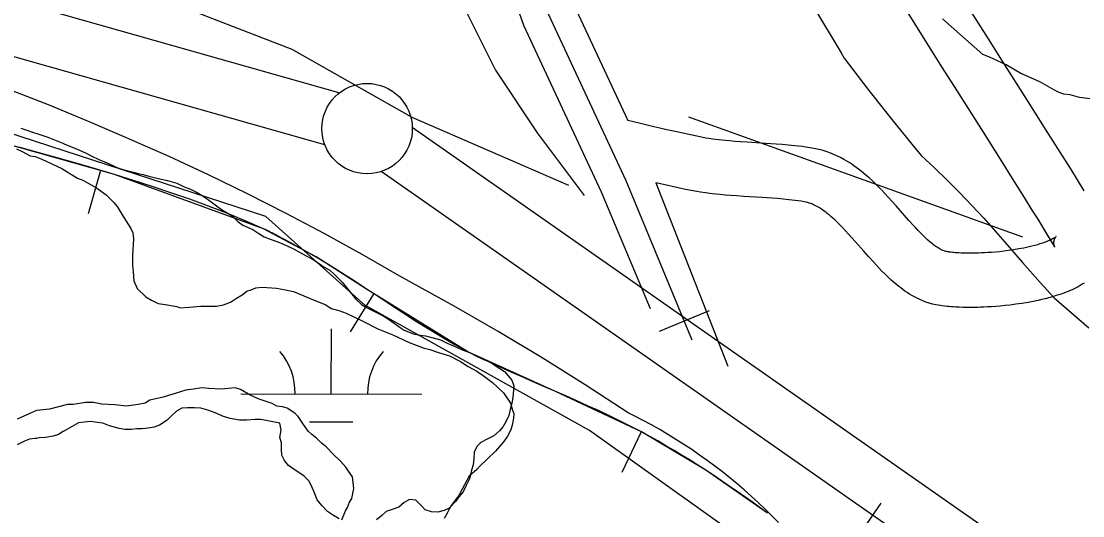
# Model space of a CAD drawing. Extents: x 3180038 to 3217926, y 922069 to 947485.
# Drawn here: x 3192979 to 3193566, y 940362 to 940636 of the extents above; entities that cross this region are included whole.
import ezdxf

# ---------------------------------------------------------------- set-up
doc = ezdxf.new("R2010")
doc.units = 0
for name, color, linetype in [('V-BORW-LINE', 7, 'Continuous'), ('V-LEVE-TOET', 7, 'Continuous'), ('V-ROAD-CNTR', 7, 'Continuous'), ('V-SITE-VEGE', 7, 'Continuous'), ('V-SURV-LINE', 7, 'Continuous'), ('V-TOPO-SHOR', 7, 'Continuous'), ('V-WETL-SWMP', 7, 'Continuous')]:
    doc.layers.add(name, color=color, linetype=linetype)

msp = doc.modelspace()

# ---------------------------------------------------------------- linework, layer by layer
at = {"layer": 'V-BORW-LINE'}
for p, q in [((3192988.18, 940562.94), (3192977.57, 940565.88)), ((3192998.77, 940559.95), (3192988.18, 940562.94)), ((3193009.37, 940556.97), (3192998.77, 940559.95)), ((3193019.95, 940553.93), (3193009.37, 940556.97)), ((3193022.84, 940553.01), (3193016.03, 940528.95)), ((3193030.52, 940550.84), (3193019.95, 940553.93)), ((3193040.96, 940547.5), (3193030.52, 940550.84)), ((3193051.37, 940544.12), (3193040.96, 940547.5)), ((3193061.77, 940540.67), (3193051.37, 940544.12)), ((3193072.17, 940537.21), (3193061.77, 940540.67)), ((3193082.44, 940533.33), (3193072.17, 940537.21)), ((3193092.68, 940529.4), (3193082.44, 940533.33)), ((3193102.82, 940525.18), (3193092.68, 940529.4)), ((3193127.62, 940513.22), (3193120.28, 940517.05)), ((3193134.84, 940509.18), (3193127.62, 940513.22)), ((3193142.06, 940505.11), (3193134.84, 940509.18)), ((3193149.05, 940500.72), (3193142.06, 940505.11)), ((3193156.05, 940496.33), (3193149.05, 940500.72)), ((3193163.02, 940491.89), (3193156.05, 940496.33)), ((3193169.97, 940487.42), (3193163.02, 940491.89)), ((3193174.03, 940484.91), (3193160.88, 940463.65)), ((3193176.85, 940482.88), (3193169.97, 940487.42)), ((3193183.73, 940478.34), (3193176.85, 940482.88)), ((3193190.63, 940473.82), (3193183.73, 940478.34)), ((3193197.52, 940469.29), (3193190.63, 940473.82)), ((3193204.55, 940464.99), (3193197.52, 940469.29)), ((3193211.6, 940460.71), (3193204.55, 940464.99)), ((3193218.76, 940456.63), (3193211.6, 940460.71)), ((3193237.88, 940446.92), (3193231.93, 940449.78)), ((3193243.88, 940444.16), (3193237.88, 940446.92)), ((3193249.87, 940441.4), (3193243.88, 940444.16)), ((3193255.92, 940438.77), (3193249.87, 940441.4)), ((3193261.98, 940436.14), (3193255.92, 940438.77)), ((3193268.03, 940433.52), (3193261.98, 940436.14)), ((3193274.08, 940430.9), (3193268.03, 940433.52)), ((3193280.13, 940428.24), (3193274.08, 940430.9)), ((3193286.17, 940425.55), (3193280.13, 940428.24)), ((3193292.2, 940422.84), (3193286.17, 940425.55)), ((3193298.23, 940420.13), (3193292.2, 940422.84)), ((3193304.2, 940417.27), (3193298.23, 940420.13)), ((3193310.16, 940414.4), (3193304.2, 940417.27)), ((3193316.07, 940411.44), (3193310.16, 940414.4)), ((3193321.75, 940408.48), (3193311.11, 940385.86)), ((3193331.04, 940403.37), (3193326.51, 940405.91)), ((3193335.52, 940400.76), (3193331.04, 940403.37)), ((3193340, 940398.14), (3193335.52, 940400.76)), ((3193344.41, 940395.4), (3193340, 940398.14)), ((3193348.81, 940392.66), (3193344.41, 940395.4)), ((3193353.21, 940389.9), (3193348.81, 940392.66)), ((3193357.59, 940387.12), (3193353.21, 940389.9)), ((3193361.91, 940384.25), (3193357.59, 940387.12)), ((3193366.22, 940381.34), (3193361.91, 940384.25)), ((3193370.51, 940378.42), (3193366.22, 940381.34)), ((3193374.81, 940375.49), (3193370.51, 940378.42)), ((3193379.04, 940372.48), (3193374.81, 940375.49)), ((3193383.28, 940369.47), (3193379.04, 940372.48)), ((3193387.51, 940366.44), (3193383.28, 940369.47)), ((3193391.74, 940363.41), (3193387.51, 940366.44))]:
    msp.add_line(p, q, dxfattribs=at)
for points in [[(3193030.52, 940550.84), (3192945.77, 940574.81)], [(3193112.85, 940520.7), (3193030.52, 940550.84)], [(3193142.11, 940505.24), (3193112.85, 940520.7)], [(3193169.97, 940487.42), (3193142.11, 940505.24)], [(3193226.02, 940452.73), (3193169.97, 940487.42)], [(3193274.08, 940430.9), (3193226.02, 940452.73)], [(3193321.95, 940408.39), (3193274.08, 940430.9)], [(3193357.59, 940387.12), (3193321.95, 940408.39)], [(3193391.74, 940363.41), (3193357.59, 940387.12)]]:
    msp.add_lwpolyline(points, dxfattribs=at)
for points in [[(3193120.28, 940517.05), (3193112.85, 940520.7), (3193102.82, 940525.18)], [(3193231.93, 940449.78), (3193226.02, 940452.73), (3193218.76, 940456.63)], [(3193326.51, 940405.91), (3193321.95, 940408.39), (3193316.07, 940411.44)]]:
    msp.add_spline(points, degree=3, dxfattribs=at)
at = {"layer": 'V-LEVE-TOET'}
for points in [[(3193401.8, 940669.22), (3193432.38, 940618.1), (3193434.12, 940615.12), (3193434.12, 940615.12), (3193447.1, 940598.05), (3193460.37, 940581.21), (3193473.93, 940564.59), (3193476.82, 940561.13), (3193476.82, 940561.13), (3193483.94, 940554.45), (3193490.95, 940547.65), (3193497.85, 940540.73), (3193504.62, 940533.69), (3193511.28, 940526.54), (3193517.81, 940519.27), (3193522.96, 940513.36), (3193522.96, 940513.36), (3193532.65, 940502.16), (3193542.46, 940491.05), (3193550.09, 940482.56), (3193550.09, 940482.56), (3193569.43, 940465.93)], [(3193327.52, 940412.22), (3193322.93, 940414.71), (3193318.29, 940417.13), (3193314.54, 940419.01), (3193314.54, 940419.01), (3193290.88, 940434.38), (3193266.96, 940449.33), (3193242.77, 940463.86), (3193218.34, 940477.96), (3193193.67, 940491.64), (3193188.29, 940494.55), (3193188.29, 940494.55), (3193167.53, 940506.5), (3193146.56, 940518.08), (3193125.4, 940529.29), (3193104.04, 940540.14), (3193082.5, 940550.61), (3193060.77, 940560.7), (3193038.88, 940570.41), (3193037.19, 940571.14), (3193037.19, 940571.14), (3193016.16, 940580.18), (3192994.97, 940588.86), (3192973.63, 940597.18)], [(3193397.73, 940358.26), (3193394.07, 940361.99), (3193390.34, 940365.66), (3193386.55, 940369.26), (3193382.7, 940372.8), (3193378.79, 940376.26), (3193374.82, 940379.66), (3193370.78, 940382.99), (3193366.7, 940386.25), (3193362.55, 940389.43), (3193358.35, 940392.54), (3193354.1, 940395.58), (3193349.79, 940398.55), (3193345.43, 940401.44), (3193341.03, 940404.25), (3193336.57, 940406.98), (3193332.07, 940409.64), (3193327.52, 940412.22)]]:
    msp.add_lwpolyline(points, dxfattribs=at)
at = {"layer": 'V-ROAD-CNTR'}
msp.add_line((3193359.48, 940475.38), (3193331.77, 940463.88), dxfattribs=at)
for points in [[(3193171.42, 942250.33), (3193171.42, 942227.98), (3193187.11, 941909.28), (3193199.45, 941597.64), (3193210.47, 941404.6), (3193221.37, 941233.52), (3193232.72, 941012.89), (3193244.36, 940840.49), (3193252, 940760.02), (3193267.02, 940695.07), (3193284.57, 940644.67), (3193314.37, 940580.73)], [(3193350, 940459.08), (3193313.44, 940547.23), (3193270.65, 940639.02), (3193252.59, 940690.9), (3193237.16, 940757.61), (3193229.41, 940839.27), (3193217.74, 941012), (3193206.4, 941232.66), (3193195.5, 941403.7), (3193184.47, 941596.91), (3193172.13, 941908.58), (3193156.84, 942247.85)], [(3193196.98, 941123.67), (3193202.77, 941011.11), (3193214.46, 940838.06), (3193222.32, 940755.2), (3193238.15, 940686.73), (3193256.73, 940633.37), (3193299.71, 940541.19), (3193326.77, 940476.67)], [(3193492.89, 940658.71), (3193513.62, 940625.85), (3193521.46, 940613.45), (3193535.26, 940591.7), (3193545.63, 940575.35), (3193553.36, 940563.06), (3193559.13, 940553.83), (3193563.43, 940546.9), (3193566.63, 940541.7)], [(3193467.52, 940642.7), (3193488.25, 940609.84), (3193496.11, 940597.4), (3193509.93, 940575.63), (3193520.26, 940559.32), (3193527.95, 940547.12), (3193533.66, 940537.97), (3193537.91, 940531.13), (3193541.07, 940526), (3193545.77, 940518.31), (3193550.35, 940510.74), (3193550.43, 940510.6), (3193550.42, 940510.61), (3193550.4, 940510.66), (3193550.37, 940510.74), (3193550.32, 940510.88), (3193550.26, 940511.05), (3193550.2, 940511.26), (3193550.14, 940511.52), (3193550.1, 940511.78), (3193550.06, 940512.07), (3193550.04, 940512.39), (3193550.03, 940512.73), (3193550.04, 940513.07), (3193550.07, 940513.39), (3193550.13, 940513.92), (3193550.23, 940514.41), (3193550.41, 940514.99), (3193550.61, 940515.48), (3193550.55, 940515.35)], [(3193454.64, 940542.33), (3193452.9, 940544.1), (3193451.15, 940545.82), (3193449.46, 940547.42), (3193447.84, 940548.9), (3193446.29, 940550.27), (3193444.8, 940551.53), (3193443.37, 940552.68), (3193442, 940553.75), (3193440.7, 940554.72), (3193439.44, 940555.62), (3193438.24, 940556.44), (3193437.1, 940557.19), (3193435.95, 940557.91), (3193433.92, 940559.11), (3193432.02, 940560.13), (3193430.32, 940560.98), (3193428.79, 940561.67), (3193427.44, 940562.25), (3193426.14, 940562.76), (3193424.08, 940563.49), (3193422.4, 940564.01), (3193421.05, 940564.38), (3193419.17, 940564.83), (3193417.3, 940565.19), (3193414.99, 940565.57), (3193412.85, 940565.9), (3193410.75, 940566.19), (3193406.83, 940566.66), (3193403.14, 940567.04), (3193399.7, 940567.34), (3193396.48, 940567.59), (3193390.6, 940567.99), (3193380.47, 940568.6), (3193376.77, 940568.85), (3193373.58, 940569.08), (3193370.82, 940569.31), (3193368.44, 940569.53), (3193366.38, 940569.74), (3193364.63, 940569.94), (3193361.51, 940570.34), (3193359.24, 940570.67), (3193357.6, 940570.94), (3193355.09, 940571.39), (3193352.55, 940571.91), (3193340.52, 940574.5), (3193336.02, 940575.49), (3193332.12, 940576.36), (3193328.72, 940577.14), (3193325.79, 940577.84), (3193320.63, 940579.11), (3193314.37, 940580.73)], [(3193329.99, 940546.1), (3193369.79, 940444.81)], [(3193433.24, 940521.3), (3193431.67, 940522.9), (3193430.29, 940524.26), (3193429, 940525.48), (3193427.81, 940526.57), (3193426.7, 940527.54), (3193425.68, 940528.41), (3193424.72, 940529.18), (3193423.84, 940529.87), (3193423.02, 940530.49), (3193422.26, 940531.03), (3193421.56, 940531.51), (3193420.9, 940531.93), (3193420.36, 940532.28), (3193419.17, 940532.98), (3193418.22, 940533.49), (3193417.41, 940533.89), (3193416.7, 940534.21), (3193416.09, 940534.47), (3193415.65, 940534.65), (3193414.65, 940535), (3193413.99, 940535.2), (3193413.59, 940535.32), (3193412.8, 940535.5), (3193411.97, 940535.67), (3193410.3, 940535.94), (3193408.57, 940536.2), (3193406.91, 940536.43), (3193403.5, 940536.84), (3193400.29, 940537.17), (3193397.22, 940537.44), (3193394.32, 940537.67), (3193388.69, 940538.05), (3193378.58, 940538.66), (3193374.68, 940538.92), (3193371.24, 940539.17), (3193368.2, 940539.42), (3193365.52, 940539.67), (3193363.16, 940539.92), (3193361.04, 940540.15), (3193357.43, 940540.62), (3193354.67, 940541.02), (3193352.54, 940541.37), (3193349.43, 940541.93), (3193346.39, 940542.55), (3193334.14, 940545.19), (3193329.99, 940546.1)], [(3193551.12, 940516.36), (3193550.99, 940516.16), (3193551.13, 940516.35), (3193551.21, 940516.44), (3193551.23, 940516.47), (3193551.19, 940516.43), (3193551.08, 940516.33), (3193550.9, 940516.19), (3193550.66, 940516.01), (3193550.37, 940515.81), (3193550.01, 940515.59), (3193549.62, 940515.35), (3193549.18, 940515.11), (3193548.69, 940514.85), (3193548.17, 940514.6), (3193547.62, 940514.34), (3193547.04, 940514.08), (3193546.42, 940513.82), (3193545.79, 940513.57), (3193545.19, 940513.34), (3193543.76, 940512.83), (3193542.34, 940512.36), (3193540.88, 940511.92), (3193539.4, 940511.51), (3193537.91, 940511.12), (3193536.41, 940510.76), (3193534.91, 940510.42), (3193533.43, 940510.11), (3193531.97, 940509.82), (3193530.56, 940509.56), (3193527.67, 940509.08), (3193524.94, 940508.69), (3193522.36, 940508.35), (3193519.93, 940508.08), (3193517.65, 940507.86), (3193515.53, 940507.68), (3193513.55, 940507.54), (3193511.71, 940507.43), (3193510, 940507.35), (3193508.44, 940507.29), (3193506.99, 940507.25), (3193505.66, 940507.23), (3193504.43, 940507.21), (3193503.3, 940507.21), (3193502.3, 940507.22), (3193500.38, 940507.25), (3193498.82, 940507.31), (3193497.51, 940507.37), (3193496.41, 940507.44), (3193495.51, 940507.5), (3193494.74, 940507.57), (3193494.14, 940507.63), (3193493.06, 940507.75), (3193492.35, 940507.84), (3193491.9, 940507.91), (3193491.19, 940508.02), (3193490.71, 940508.11), (3193490.19, 940508.23), (3193489.74, 940508.35), (3193489.28, 940508.5), (3193488.79, 940508.69), (3193488.28, 940508.91), (3193487.74, 940509.17), (3193487.18, 940509.46), (3193486.6, 940509.78), (3193486, 940510.14), (3193485.39, 940510.53), (3193484.77, 940510.95), (3193484.14, 940511.4), (3193483.49, 940511.88), (3193482.85, 940512.39), (3193482.2, 940512.91), (3193481.58, 940513.43), (3193480.2, 940514.64), (3193478.87, 940515.88), (3193477.55, 940517.16), (3193476.24, 940518.48), (3193474.94, 940519.83), (3193473.66, 940521.2), (3193472.42, 940522.55), (3193469.9, 940525.36), (3193467.48, 940528.1), (3193462.79, 940533.44), (3193460.65, 940535.85), (3193458.6, 940538.12), (3193456.62, 940540.25), (3193454.8, 940542.16)], [(3193566.85, 940490.74), (3193565.71, 940490.02), (3193564.56, 940489.34), (3193563.42, 940488.7), (3193562.29, 940488.11), (3193561.17, 940487.56), (3193560.05, 940487.03), (3193558.94, 940486.54), (3193557.84, 940486.08), (3193556.74, 940485.64), (3193555.61, 940485.2), (3193553.49, 940484.45), (3193551.36, 940483.75), (3193549.26, 940483.11), (3193547.21, 940482.54), (3193545.19, 940482.02), (3193543.21, 940481.54), (3193541.29, 940481.11), (3193539.4, 940480.71), (3193537.56, 940480.35), (3193535.74, 940480.02), (3193532.3, 940479.44), (3193529.02, 940478.96), (3193525.93, 940478.57), (3193523.04, 940478.25), (3193520.35, 940477.98), (3193517.84, 940477.77), (3193515.5, 940477.61), (3193513.33, 940477.48), (3193511.31, 940477.38), (3193509.44, 940477.31), (3193507.7, 940477.26), (3193506.1, 940477.23), (3193504.61, 940477.21), (3193503.22, 940477.21), (3193501.92, 940477.22), (3193499.6, 940477.26), (3193497.58, 940477.33), (3193495.86, 940477.41), (3193494.38, 940477.51), (3193493.11, 940477.6), (3193492.02, 940477.69), (3193491.04, 940477.79), (3193489.46, 940477.97), (3193488.25, 940478.12), (3193487.32, 940478.26), (3193486.04, 940478.47), (3193484.65, 940478.72), (3193482.84, 940479.13), (3193481.01, 940479.65), (3193479.25, 940480.23), (3193477.57, 940480.87), (3193475.96, 940481.55), (3193474.42, 940482.28), (3193472.95, 940483.04), (3193471.54, 940483.83), (3193470.19, 940484.64), (3193468.9, 940485.47), (3193467.65, 940486.31), (3193466.45, 940487.17), (3193465.3, 940488.03), (3193464.19, 940488.89), (3193463.11, 940489.77), (3193462.03, 940490.67), (3193460.09, 940492.38), (3193458.22, 940494.11), (3193456.45, 940495.83), (3193454.78, 940497.52), (3193453.19, 940499.17), (3193451.67, 940500.79), (3193450.21, 940502.39), (3193447.48, 940505.42), (3193444.96, 940508.28), (3193440.31, 940513.57), (3193438.33, 940515.81), (3193436.48, 940517.85), (3193434.76, 940519.7), (3193433.08, 940521.47)], [(3193454.31, 940369.04), (3192634.66, 939177.37)]]:
    msp.add_lwpolyline(points, dxfattribs=at)
at = {"layer": 'V-SITE-VEGE'}
for points in [[(3193571.47, 940592.54), (3193564.13, 940593.46), (3193558.95, 940594.8), (3193555.49, 940595.26), (3193552.9, 940596.14), (3193550.32, 940597.46), (3193542.57, 940601.84), (3193533.95, 940605.8), (3193531.79, 940606.69), (3193523.61, 940611.51), (3193514.13, 940615.9), (3193510.68, 940617.23), (3193488.34, 940636.87)], [(3192976.43, 940564.98), (3192979.46, 940563.43), (3192984, 940561.12), (3192986.65, 940560.72), (3192990.43, 940559.17), (3192993.08, 940558.02), (3193001.41, 940554.15), (3193004.43, 940552.23), (3193006.69, 940550.7), (3193010.1, 940548.77), (3193013.12, 940547.61), (3193020.68, 940543.37), (3193025.97, 940539.54), (3193030.11, 940535.33), (3193031.99, 940533.04), (3193035.74, 940526.93), (3193039.49, 940520.83), (3193040.61, 940518.54), (3193040.97, 940515.12), (3193040.52, 940506.01), (3193040.48, 940500.7), (3193040.83, 940496.9), (3193041.17, 940491.97), (3193043.03, 940487.77), (3193047.93, 940483.18), (3193050.96, 940481.26), (3193054.74, 940479.33), (3193058.53, 940478.92), (3193064.97, 940477.73), (3193066.87, 940476.96), (3193071.8, 940477.3), (3193078.27, 940478.01), (3193082.06, 940477.98), (3193087, 940477.94), (3193090.8, 940478.67), (3193094.61, 940480.16), (3193098.04, 940482.41), (3193101.09, 940484.29), (3193103.76, 940486.17), (3193106.05, 940486.91), (3193108.71, 940488.02), (3193112.13, 940488.38), (3193120.1, 940487.94), (3193124.27, 940487.14), (3193129.58, 940485.96), (3193138.66, 940482.1), (3193147.36, 940478.61), (3193150.39, 940476.69), (3193154.55, 940475.52), (3193158.72, 940473.97), (3193167.8, 940469.72)], [(3193167.8, 940469.72), (3193176.11, 940465.48), (3193178.01, 940464.71), (3193184.44, 940462), (3193193.52, 940457.76), (3193201.85, 940454.65), (3193204.88, 940453.87), (3193209.8, 940452.31), (3193215.86, 940450.37), (3193221.91, 940447.29), (3193226.07, 940444.6), (3193230.98, 940441.9), (3193234.38, 940439.6), (3193239.67, 940435.76), (3193245.7, 940430.02), (3193249.45, 940424.29), (3193250.56, 940420.49), (3193251.3, 940418.59), (3193251.28, 940415.93), (3193250.49, 940412.14), (3193249.71, 940409.49), (3193247.79, 940406.08), (3193245.87, 940403.06), (3193241.27, 940397.78), (3193236.68, 940393.26), (3193232.86, 940389.87), (3193230.94, 940387.61), (3193226.74, 940383.85), (3193222.88, 940376.66), (3193220.96, 940373.26), (3193219.43, 940371.37), (3193216.74, 940367.6), (3193215.59, 940365.71), (3193214.43, 940363.44), (3193212.89, 940360.42)], [(3193156.31, 940359.72), (3193158.25, 940364.64), (3193159.4, 940366.53), (3193160.57, 940369.55), (3193161.72, 940371.44), (3193162.9, 940377.13), (3193162.19, 940383.59), (3193159.94, 940386.64), (3193158.44, 940388.93), (3193155.43, 940392.37), (3193151.66, 940395.82), (3193147.52, 940400.03), (3193144.88, 940402.32), (3193142.24, 940405), (3193139.59, 940406.92), (3193137.71, 940408.83), (3193134.71, 940413.03), (3193132.08, 940416.85), (3193130.2, 940418.76), (3193126.04, 940421.45), (3193123.39, 940422.23), (3193120.36, 940422.64), (3193117.71, 940424.17), (3193110.52, 940426.51), (3193105.97, 940428.44), (3193100.31, 940431.9), (3193097.27, 940432.68), (3193089.68, 940431.99), (3193082.47, 940432.42), (3193079.05, 940432.83), (3193074.11, 940432.1), (3193069.93, 940431.38), (3193067.65, 940430.64), (3193057.37, 940427.68), (3193050.15, 940425.84), (3193047.48, 940424.34), (3193043.67, 940423.61), (3193037.21, 940422.52), (3193030.76, 940423.33), (3193023.56, 940423.76), (3193019.01, 940424.56), (3193014.45, 940424.59), (3193007.61, 940423.51), (3193004.57, 940423.53), (3192994.68, 940420.95), (3192987.46, 940420.25), (3192984.03, 940418.76), (3192976.8, 940415.39)]]:
    msp.add_lwpolyline(points, dxfattribs=at)
at = {"layer": 'V-SURV-LINE'}
for points in [[(3192326.18, 940830.94), (3193155.08, 940596.04)], [(3193146.89, 940567.18), (3192318, 940802.08)], [(3193195.17, 940577), (3196532.41, 938242.03)], [(3196515.21, 938217.45), (3193177.97, 940552.42)]]:
    msp.add_lwpolyline(points, dxfattribs=at)
msp.add_circle((3193170.21, 940576.16), 25, dxfattribs=at)
at = {"layer": 'V-TOPO-SHOR'}
msp.add_line((3193532.92, 940516.06), (3193348.09, 940582.48), dxfattribs=at)
for points in [[(3193189.26, 941076.32), (3193212.36, 940744.2), (3193223.91, 940643.13), (3193241.24, 940608.47), (3193264.34, 940573.82), (3193290.33, 940539.16)], [(3192701.19, 940755.76), (3192877.36, 940712.44), (3193024.64, 940660.45), (3193128.61, 940620.02), (3193195.03, 940582.48), (3193281.67, 940544.94)], [(3193394.3, 940337.01), (3193293.22, 940409.2), (3193169.04, 940478.51), (3193114.17, 940527.61), (3192883.13, 940602.7), (3192819.6, 940614.25), (3192776.28, 940617.14), (3192669.43, 940599.81), (3192614.56, 940591.14), (3192553.91, 940599.81), (3192507.7, 940588.26), (3192452.83, 940576.7), (3192400.85, 940550.71), (3192340.2, 940527.61), (3192291.11, 940516.06), (3192262.23, 940504.51), (3192207.36, 940484.29), (3192094.73, 940432.31), (3191875.24, 940334.12), (3191785.72, 940267.69), (3191745.28, 940233.04), (3191745.28, 940204.16), (3191782.83, 940189.72)]]:
    msp.add_lwpolyline(points, dxfattribs=at)
at = {"layer": 'V-WETL-SWMP'}
for p, q in [((3193150.45, 940429.38), (3193150.53, 940465.38)), ((3193100.45, 940429.49), (3193200.45, 940429.26)), ((3193138.41, 940413.97), (3193162.41, 940413.92))]:
    msp.add_line(p, q, dxfattribs=at)
for points in [[(3192978.81, 940576.36), (3192982.02, 940575.27), (3192985.23, 940574.17), (3192988.62, 940573.07), (3192993.62, 940571.42), (3192997.36, 940569.96), (3193002, 940568.13), (3193002.71, 940567.77), (3193006.28, 940566.31), (3193009.49, 940565.04), (3193014.84, 940562.49), (3193018.04, 940560.86), (3193021.97, 940559.04), (3193025, 940557.76), (3193027.14, 940556.85), (3193030.34, 940555.39), (3193032.31, 940554.48), (3193035.16, 940553.57), (3193041.77, 940551.91), (3193044.44, 940551.17), (3193046.41, 940550.8), (3193049.44, 940549.88), (3193056.41, 940548.21), (3193059.8, 940547.47), (3193064.98, 940546), (3193069.08, 940544), (3193072.64, 940542.72), (3193075.85, 940540.91), (3193078.7, 940539.28), (3193082.61, 940536.74), (3193086.88, 940533.49), (3193089.73, 940531.5), (3193092.76, 940529.51), (3193095.78, 940527.7), (3193098.8, 940524.81), (3193101.47, 940522.82), (3193106.99, 940520.27), (3193110.38, 940518.1), (3193113.22, 940516.29), (3193117.15, 940514.83), (3193120.9, 940513.55), (3193124.28, 940512.09), (3193129.45, 940509.73), (3193132.84, 940507.73), (3193136.58, 940505.73), (3193139.96, 940503.92), (3193142.63, 940502.29)], [(3193142.63, 940502.29), (3193146.55, 940499.58), (3193149.57, 940497.76), (3193152.06, 940495.6), (3193153.48, 940494.15), (3193155.08, 940492.53), (3193156.5, 940491.27), (3193157.21, 940490.37), (3193161.11, 940485.51), (3193162.52, 940483.71), (3193163.94, 940481.73), (3193167.14, 940478.84), (3193169.99, 940477.21), (3193174.26, 940475.03), (3193177.29, 940473.58), (3193179.96, 940471.95), (3193182.64, 940470.32), (3193185.13, 940468.51), (3193187.97, 940466.52), (3193190.82, 940464.71), (3193195.81, 940462.7), (3193199.56, 940461.96), (3193202.6, 940461.57), (3193205.99, 940460.65), (3193210.81, 940459.36), (3193214.56, 940457.55), (3193219.37, 940455.36), (3193222.4, 940453.91), (3193226.86, 940452.26), (3193231.14, 940450.08), (3193235.24, 940448.26), (3193238.27, 940447.17), (3193241.12, 940445.18), (3193243.61, 940443.37), (3193246.28, 940441.74), (3193248.23, 940439.4), (3193250.18, 940437.06), (3193251.4, 940433.83), (3193250.82, 940427.39), (3193250.26, 940424.36), (3193249.33, 940420.78), (3193248.59, 940417.39), (3193246.96, 940414.01), (3193245.5, 940411.33), (3193243.52, 940409.02), (3193240.28, 940406.19), (3193236.69, 940404.42), (3193233.09, 940402.48), (3193230.93, 940400.35), (3193229.47, 940397.15), (3193229.27, 940393.39), (3193228.88, 940390.17), (3193227.97, 940387.14), (3193226.86, 940382.5), (3193225.04, 940378.76), (3193223.4, 940375.19), (3193221.05, 940372.52), (3193219.25, 940370.03), (3193215.64, 940366.13), (3193212.77, 940364.9), (3193209.36, 940364.03), (3193205.78, 940364.24), (3193202.39, 940365.33), (3193200.26, 940367.5), (3193197.25, 940370.56), (3193193.67, 940370.95), (3193190.8, 940369.36), (3193187.74, 940366.7), (3193184.15, 940365.48), (3193180.74, 940364.43), (3193178.4, 940362.12), (3193175.52, 940359.82)], [(3193094.56, 940415.72), (3193090.81, 940416.82), (3193086.18, 940419.01), (3193082.25, 940420.47), (3193078.32, 940421.57), (3193074.75, 940421.78), (3193070.99, 940421.63), (3193067.77, 940421.47), (3193064.89, 940419.89), (3193062.01, 940417.23), (3193059.67, 940414.92), (3193055.35, 940412.09), (3193052.48, 940411.04), (3193049.08, 940410.35), (3193045.86, 940410.02), (3193042.82, 940410.04), (3193039.77, 940409.71), (3193036.19, 940409.73), (3193033.16, 940410.29), (3193027.8, 940411.77), (3193024.06, 940413.23), (3193021.02, 940413.61), (3193017.44, 940414.17), (3193013.86, 940413.84), (3193010.64, 940413.33), (3193006.69, 940411.21), (3193002.2, 940408.57), (3192999.5, 940406.98), (3192996.63, 940405.93), (3192992.33, 940405.24), (3192988.75, 940405.09), (3192987.32, 940404.75), (3192986.6, 940404.75), (3192983.56, 940404.42), (3192980.69, 940403.19), (3192976.74, 940401.25)], [(3193154.77, 940360.34), (3193151.74, 940362.15), (3193148.36, 940364.32), (3193145.35, 940367.39), (3193142.69, 940370.81), (3193141.11, 940374.75), (3193139.88, 940377.63), (3193138.12, 940381.04), (3193135.46, 940383.92), (3193132.43, 940385.91), (3193129.4, 940387.9), (3193126.73, 940389.71), (3193124.61, 940392.59), (3193123.02, 940395.47), (3193122.87, 940398.87), (3193122.9, 940402.26), (3193122.03, 940405.31), (3193122.77, 940409.42), (3193121.91, 940413.18), (3193111.55, 940415.23), (3193108.33, 940415.26), (3193103.67, 940414.94), (3193099.74, 940414.79), (3193094.56, 940415.72)]]:
    msp.add_lwpolyline(points, dxfattribs=at)
for centre, start, end in [((3193095.21, 940429.98), 359.09901, 40.64267), ((3193205.69, 940429.73), 139.09901, 180.64267)]:
    msp.add_arc(centre, 35.25, start, end, dxfattribs=at)

doc.saveas('drawing.dxf')
